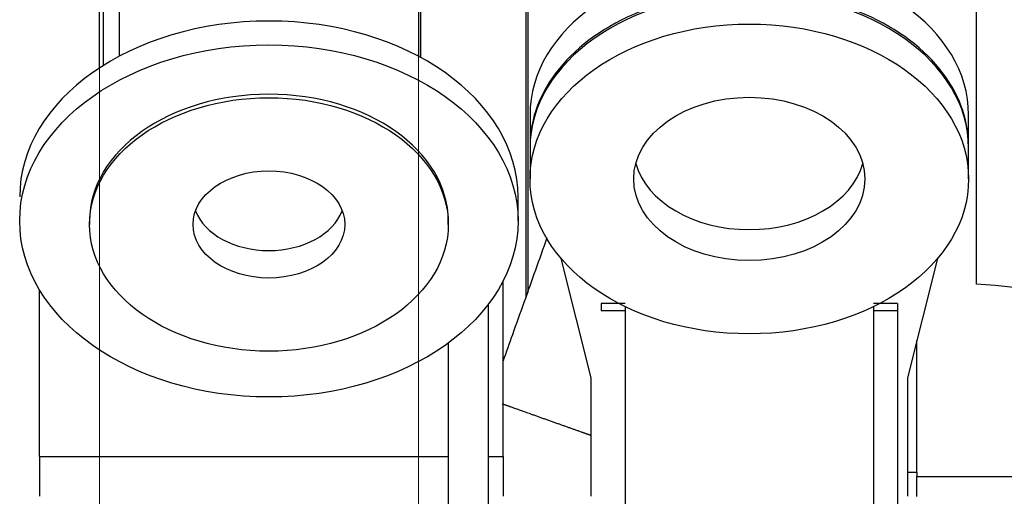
# Model space of a CAD drawing. Header units: inches. Extents: x 0 to 20790, y -12 to 14700.
# Tile 305 of 341: x 13495 to 13989, y 9683 to 9922. Entities that reach past the tile are written whole.
import ezdxf

# ---------------------------------------------------------------- set-up
doc = ezdxf.new("R2010")
doc.units = ezdxf.units.IN
doc.layers.add('1', color=7, linetype='Continuous', true_color=0xffffff)
doc.layers.add('254', color=7, linetype='Continuous', true_color=0xffffff)
doc.styles.add('latin_extended', font='simplex.shx')
doc.dimstyles.get("Standard").update_dxf_attribs({"dimtxt": 0.18, "dimasz": 0.18, "dimexe": 0.18, "dimexo": 0.0625, "dimgap": 0.09, "dimtad": 0, "dimtih": 1, "dimtoh": 1, "dimdec": 4, "dimzin": 0, "dimdsep": 46, "dimtxsty": 'Standard', "dimcen": 0.09, "dimadec": 0, "dimazin": 0, "dimtfac": 1, "dimtdec": 4, "dimtofl": 0, "dimtmove": 0, "dimatfit": 3, "dimfxl": 1, "dimtolj": 1, "dimtzin": 0, "dimarcsym": 0})

# ---------------------------------------------------------------- blocks, each defined once
blk = doc.blocks.new('_U3')
at = {"layer": '254', "color": 3, "linetype": 'Continuous', "lineweight": 13, "transparency": 16777216}
for p, q in [((13695.14, 9944.85), (13695.14, 8018.7)), ((13945.14, 9659.59), (13945.14, 8018.7)), ((13695.14, 8053.7), (12556.22, 8053.7)), ((13572.64, 8053.7), (13450.14, 8053.7)), ((13945.14, 8053.7), (13695.14, 8053.7)), ((14067.64, 8053.7), (14190.14, 8053.7))]:
    blk.add_line(p, q, dxfattribs=at)
at = {"layer": '254', "color": 3, "transparency": 16777216}
for points in [[(13572.64, 8033.28), (13572.64, 8074.11), (13695.14, 8053.7)], [(14067.64, 8074.11), (14067.64, 8033.28), (13945.14, 8053.7)]]:
    blk.add_solid(points, dxfattribs=at)
at = {"layer": 'Defpoints', "color": 0, "transparency": 16777216}
for p in [(13695.14, 9979.85), (13945.14, 9694.59), (13695.14, 8053.7)]:
    blk.add_point(p, dxfattribs=at)
at = {"layer": '254', "color": 2, "lineweight": 13, "transparency": 16777216, "insert": (12617.47, 8237.45), "char_height": 122.5, "attachment_point": 1, "style": 'latin_extended'}
blk.add_mtext('\\A1;250', dxfattribs=at)
blk = doc.blocks.new('_U4')
at = {"layer": '254', "color": 3, "linetype": 'Continuous', "lineweight": 13, "transparency": 16777216}
for p, q in [((13695.14, 9920.02), (13695.14, 8359.95)), ((13535.14, 9907.59), (13535.14, 8359.95)), ((13535.14, 8394.95), (12467.64, 8394.95)), ((13412.64, 8394.95), (13290.14, 8394.95)), ((13695.14, 8394.95), (13535.14, 8394.95)), ((13817.64, 8394.95), (13940.14, 8394.95))]:
    blk.add_line(p, q, dxfattribs=at)
at = {"layer": '254', "color": 3, "transparency": 16777216}
for points in [[(13412.64, 8374.53), (13412.64, 8415.36), (13535.14, 8394.95)], [(13817.64, 8415.36), (13817.64, 8374.53), (13695.14, 8394.95)]]:
    blk.add_solid(points, dxfattribs=at)
at = {"layer": 'Defpoints', "color": 0, "transparency": 16777216}
for p in [(13695.14, 9955.02), (13535.14, 9942.59), (13535.14, 8394.95)]:
    blk.add_point(p, dxfattribs=at)
at = {"layer": '254', "color": 2, "lineweight": 13, "transparency": 16777216, "insert": (12528.89, 8782.86), "char_height": 122.5, "attachment_point": 1, "style": 'latin_extended'}
blk.add_mtext('\\A1;\\C2;Flywheel\\P\\C2;90-240', dxfattribs=at)

msp = doc.modelspace()

# ---------------------------------------------------------------- linework, layer by layer
at = {"layer": '1', "color": 2, "linetype": 'Continuous', "lineweight": 25}
for p, q in [((13535.135, 9897.737), (13535.135, 10555.592)), ((13537.135, 9899.036), (13537.135, 10557.592)), ((13750.135, 9784.723), (13750.135, 10160.391)), ((13749.135, 9782.217), (13749.135, 10158.943)), ((13975.135, 9789.122), (13975.135, 10132.54)), ((13696.135, 10080.893), (13696.135, 9903.072)), ((13545.135, 9903.625), (13545.135, 9936.782)), ((13695.135, 9936.782), (13695.135, 9903.625)), ((13751.135, 9874.149), (13751.135, 9858.592)), ((13971.135, 9858.592), (13971.135, 9874.149)), ((13751.135, 9857.532), (13751.135, 9841.975)), ((13971.135, 9841.975), (13971.135, 9857.532)), ((13745.135, 9820.894), (13745.135, 9832.915)), ((13530.135, 9820.894), (13530.135, 9819.126)), ((13710.135, 9819.126), (13710.135, 9820.894)), ((13781.835, 9742.146), (13766.755, 9802.022)), ((13955.515, 9802.022), (13940.435, 9742.146)), ((13737.635, 9702.592), (13737.635, 9790.737)), ((13505.135, 9702.592), (13505.135, 9786.252)), ((13730.135, 9778.912), (13730.135, 9537.276)), ((13786.835, 9779.517), (13786.835, 9775.933)), ((13786.835, 9775.933), (13798.835, 9775.933)), ((13798.835, 9777.871), (13798.835, 9775.933)), ((13798.835, 9775.933), (13798.835, 9537.593)), ((13923.435, 9777.871), (13923.435, 9775.933)), ((13923.435, 9775.933), (13935.435, 9775.933)), ((13923.435, 9775.933), (13923.435, 9519.572)), ((13935.435, 9779.517), (13935.435, 9775.933)), ((13935.435, 9775.933), (13935.435, 9519.572)), ((13945.135, 9694.601), (13945.135, 9760.818)), ((13710.135, 9759.553), (13710.135, 9529.595)), ((13781.835, 9682.593), (13781.835, 9742.146)), ((13940.435, 9742.146), (13940.435, 9682.593)), ((13505.135, 9702.592), (13505.135, 9682.592)), ((13505.135, 9702.592), (13710.135, 9702.592)), ((13730.133, 9702.592), (13737.635, 9702.592)), ((13737.635, 9702.592), (13737.635, 9682.592)), ((13945.135, 9694.592), (13940.435, 9694.592)), ((13945.135, 9694.592), (13945.135, 9692.592)), ((13945.135, 9692.592), (14325.174, 9692.592)), ((13945.135, 9682.588), (13945.135, 9692.592))]:
    msp.add_line(p, q, dxfattribs=at)
msp.add_arc((13945.362, 9340.108), 450, 67.21506, 86.20642, dxfattribs=at)
for centre, major_axis, start_param, end_param in [((13861.135, 9874.149), (110, 0), 0.0000124, 3.1415802), ((13861.135, 9858.592), (110, 0), 0, 3.1415927), ((13861.135, 9857.532), (-110, 0), 3.1415927, 6.2831853), ((13620.135, 9832.915), (125, 0), 0, 3.1414945), ((13620.135, 9820.894), (90, 0), 0, 3.1414945), ((13861.135, 9857.532), (-58, 0), 0.1908518, 2.9508391), ((13620.135, 9832.915), (-38.05, 0), 0.2591814, 2.8824113)]:
    msp.add_ellipse(centre, major_axis=major_axis, ratio=0.7071068, start_param=start_param, end_param=end_param, dxfattribs=at)
for centre, major_axis in [((13861.135, 9841.975), (-110, 0)), ((13620.135, 9820.894), (125, 0)), ((13620.135, 9819.126), (-90, 0)), ((13861.135, 9841.975), (-58, 0)), ((13620.135, 9819.126), (38.05, 0))]:
    msp.add_ellipse(centre, major_axis=major_axis, ratio=0.7071068, dxfattribs=at)
msp.add_open_spline([(13759.616, 9812.401), (13759.614, 9812.396), (13757.692, 9806.99), (13753.849, 9796.183), (13748.087, 9779.981), (13742.683, 9764.784), (13739.2, 9754.987), (13737.636, 9750.591)], degree=3, knots=[0, 0, 0, 0, 0.0002642, 0.2623858, 0.5245074, 0.786629, 1, 1, 1, 1], dxfattribs=at)
for points in [[(13786.835, 9779.519), (13798.835, 9779.519)], [(13935.435, 9779.517), (13923.435, 9779.517)]]:
    msp.add_open_spline(points, degree=1, dxfattribs=at)
msp.add_rational_spline([(13737.144, 9729.095), (13743.442, 9726.854), (13753.785, 9723.176), (13766.422, 9718.684), (13778.002, 9714.568), (13779.32, 9714.099), (13780.65, 9713.627), (13781.984, 9713.152)], [1.00103085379, 0.990932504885, 0.988396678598, 1.01661171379, 1.01661171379, 1.01616083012, 1.01537818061, 1.01436190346], degree=4, knots=[0, 0, 0, 0, 0, 0.8877738, 0.8877738, 0.8877738, 1, 1, 1, 1, 1], dxfattribs=at)

# ---------------------------------------------------------------- dimensions: what is measured, and where the dimension line sits
at = {"layer": '254', "color": 2, "linetype": 'Continuous', "lineweight": 13}
dim = msp.add_linear_dim(base=(13695.135, 8053.696), p1=(13945.135, 9694.592), p2=(13695.135, 9979.849), dimstyle='Standard', override={"dimscale": 35, "dimtxt": 3.5, "dimasz": 3.5, "dimexe": 1, "dimexo": 1, "dimgap": 1.75, "dimtad": 1, "dimtih": 1, "dimtoh": 0, "dimdec": 2, "dimlfac": 1, "dimzin": 8, "dimdsep": 46, "dimlunit": 2, "dimtxsty": 'latin_extended', "dimsah": 1, "dimse1": 0, "dimse2": 0, "dimsd1": 0, "dimsd2": 0, "dimclrd": 3, "dimclre": 3, "dimclrt": 2, "dimtol": 0, "dimtm": -0.1, "dimtfac": 0.714286, "dimtdec": 3, "dimtofl": 1, "dimtmove": 0, "dimtzin": 8, "dimlwd": 13, "dimlwe": 13}, dxfattribs=at)
dim.commit()
dim.dimension.update_dxf_attribs({"geometry": '_U3', "text_midpoint": (12774.965, 8053.696), "dimtype": 160})
dim = msp.add_linear_dim(base=(13535.135, 8394.946), p1=(13695.135, 9955.018), p2=(13535.135, 9942.592), text='\\C2;Flywheel\\P\\C2;90-240', dimstyle='Standard', override={"dimscale": 35, "dimtxt": 3.5, "dimasz": 3.5, "dimexe": 1, "dimexo": 1, "dimgap": 1.75, "dimtad": 1, "dimtih": 1, "dimtoh": 0, "dimdec": 2, "dimlfac": 0.028571, "dimzin": 8, "dimdsep": 46, "dimlunit": 2, "dimpost": '', "dimtxsty": 'latin_extended', "dimsah": 1, "dimse1": 0, "dimse2": 0, "dimsd1": 0, "dimsd2": 0, "dimclrd": 3, "dimclre": 3, "dimclrt": 2, "dimtol": 0, "dimtm": -0.1, "dimtfac": 0.714286, "dimtdec": 3, "dimtofl": 1, "dimtmove": 0, "dimtzin": 8, "dimlwd": 13, "dimlwe": 13}, dxfattribs=at)
dim.commit()
dim.dimension.update_dxf_attribs({"geometry": '_U4', "text_midpoint": (12878.885, 8394.946), "dimtype": 160})

doc.saveas('drawing.dxf')
